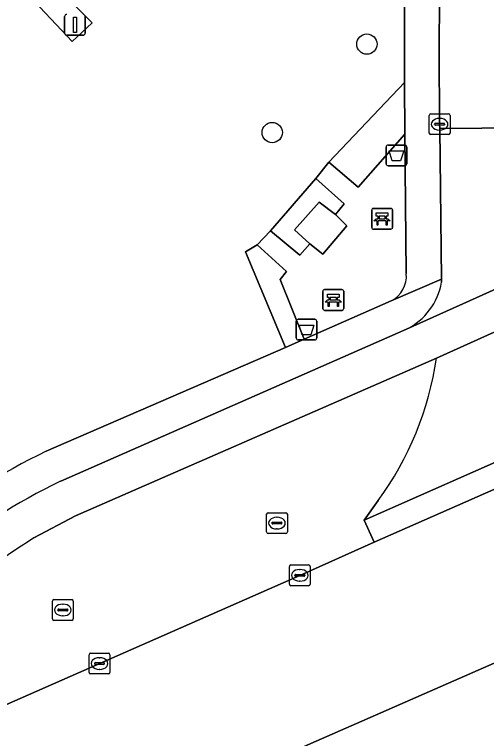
# Model space of a CAD drawing. Extents: x 157320 to 158835, y 386650 to 388491.
# Drawn here: x 157850.05 to 157872.77, y 387777.87 to 387812.7 of the extents above; entities that cross this region are included whole.
import ezdxf

# ---------------------------------------------------------------- set-up
doc = ezdxf.new("R2010")
doc.units = 0
for name, color, linetype in [('IMGEO_Afvalbak', 7, 'Continuous'), ('IMGEO_Bank', 7, 'Continuous'), ('IMGEO_Berm_open', 7, 'Continuous'), ('IMGEO_Boom', 7, 'Continuous'), ('IMGEO_Fietspad_open', 7, 'Continuous'), ('IMGEO_Groenvoorziening', 7, 'Continuous'), ('IMGEO_Haag', 7, 'Continuous'), ('IMGEO_Kolk', 7, 'Continuous'), ('IMGEO_Lichtmast', 7, 'Continuous'), ('IMGEO_Rijbaan_lokaal_gesloten', 7, 'Continuous'), ('IMGEO_Rijbaan_lokaal_open', 7, 'Continuous'), ('IMGEO_Terreindeel_open', 7, 'Continuous'), ('IMGEO_Voetpad_onverhard', 7, 'Continuous'), ('IMGEO_Voetpad_open', 7, 'Continuous')]:
    doc.layers.add(name, color=color, linetype=linetype)

msp = doc.modelspace()

# ---------------------------------------------------------------- linework, layer by layer
at = {"layer": 'IMGEO_Afvalbak'}
for p, q in [((157867.942, 387805.521), (157867.942, 387806.321)), ((157867.942, 387806.321), (157867.942, 387805.521)), ((157868.042, 387806.421), (157868.832, 387806.421)), ((157868.832, 387806.421), (157868.042, 387806.421)), ((157868.932, 387806.321), (157868.932, 387805.521)), ((157868.932, 387805.521), (157868.932, 387806.321)), ((157868.832, 387805.421), (157868.042, 387805.421)), ((157868.042, 387805.421), (157868.832, 387805.421)), ((157863.615, 387797.143), (157863.615, 387797.943)), ((157863.615, 387797.943), (157863.615, 387797.143)), ((157863.715, 387798.043), (157864.505, 387798.043)), ((157864.505, 387798.043), (157863.715, 387798.043)), ((157864.605, 387797.943), (157864.605, 387797.143)), ((157864.605, 387797.143), (157864.605, 387797.943)), ((157864.505, 387797.043), (157863.715, 387797.043)), ((157863.715, 387797.043), (157864.505, 387797.043))]:
    msp.add_line(p, q, dxfattribs=at)
for points in [[(157868.085, 387806.135), (157868.789, 387806.135), (157868.64, 387805.665), (157868.234, 387805.665), (157868.085, 387806.135)], [(157863.758, 387797.757), (157864.462, 387797.757), (157864.313, 387797.287), (157863.907, 387797.287), (157863.758, 387797.757)]]:
    msp.add_lwpolyline(points, dxfattribs=at)
for centre, start, end in [((157868.042, 387806.321), 90, 180), ((157868.042, 387806.321), 90, 180), ((157868.832, 387806.321), 0, 90), ((157868.832, 387806.321), 360, 90), ((157868.042, 387805.521), 180, 270), ((157868.042, 387805.521), 180, 270), ((157868.832, 387805.521), 270, 0), ((157868.832, 387805.521), 270, 0), ((157863.715, 387797.943), 90, 180), ((157863.715, 387797.943), 90, 180), ((157864.505, 387797.943), 0, 90), ((157864.505, 387797.943), 360, 90), ((157863.715, 387797.143), 180, 270), ((157863.715, 387797.143), 180, 270), ((157864.505, 387797.143), 270, 0), ((157864.505, 387797.143), 270, 0)]:
    msp.add_arc(centre, 0.1, start, end, dxfattribs=at)
at = {"layer": 'IMGEO_Bank'}
for p, q in [((157867.324, 387803.374), (157868.165, 387803.374)), ((157868.165, 387803.374), (157867.324, 387803.374)), ((157867.249, 387802.449), (157867.249, 387803.29)), ((157867.249, 387803.29), (157867.249, 387802.449)), ((157868.249, 387803.299), (157868.249, 387802.458)), ((157868.249, 387802.458), (157868.249, 387803.299)), ((157867.946, 387802.772), (157867.553, 387802.772)), ((157867.558, 387802.88), (157867.558, 387802.986)), ((157867.602, 387802.986), (157867.602, 387802.88)), ((157867.89, 387802.992), (157867.608, 387802.992)), ((157867.608, 387802.874), (157867.89, 387802.874)), ((157867.896, 387802.88), (157867.896, 387802.986)), ((157867.94, 387802.986), (157867.94, 387802.88)), ((157868.174, 387802.374), (157867.333, 387802.374)), ((157867.333, 387802.374), (157868.174, 387802.374)), ((157864.899, 387798.541), (157864.899, 387799.382)), ((157864.899, 387799.382), (157864.899, 387798.541)), ((157864.974, 387799.466), (157865.815, 387799.466)), ((157865.815, 387799.466), (157864.974, 387799.466)), ((157865.899, 387799.391), (157865.899, 387798.55)), ((157865.899, 387798.55), (157865.899, 387799.391)), ((157865.596, 387798.864), (157865.203, 387798.864)), ((157865.208, 387798.972), (157865.208, 387799.078)), ((157865.252, 387799.078), (157865.252, 387798.972)), ((157865.54, 387799.084), (157865.258, 387799.084)), ((157865.258, 387798.966), (157865.54, 387798.966)), ((157865.546, 387798.972), (157865.546, 387799.078)), ((157865.59, 387799.078), (157865.59, 387798.972)), ((157865.824, 387798.466), (157864.983, 387798.466)), ((157864.983, 387798.466), (157865.824, 387798.466))]:
    msp.add_line(p, q, dxfattribs=at)
for points in [[(157867.552, 387802.992), (157867.466, 387802.992), (157867.466, 387803.153), (157868.029, 387803.153), (157868.029, 387802.992), (157867.946, 387802.992)], [(157867.496, 387802.772), (157867.354, 387802.772), (157867.466, 387802.874), (157867.552, 387802.874)], [(157867.546, 387802.765), (157867.546, 387802.558), (157867.503, 387802.558), (157867.503, 387802.765)], [(157867.946, 387802.874), (157868.029, 387802.874), (157868.141, 387802.772), (157868.002, 387802.772)], [(157867.996, 387802.765), (157867.996, 387802.558), (157867.952, 387802.558), (157867.952, 387802.765)], [(157865.202, 387799.084), (157865.116, 387799.084), (157865.116, 387799.245), (157865.679, 387799.245), (157865.679, 387799.084), (157865.596, 387799.084)], [(157865.146, 387798.864), (157865.004, 387798.864), (157865.116, 387798.966), (157865.202, 387798.966)], [(157865.196, 387798.857), (157865.196, 387798.65), (157865.153, 387798.65), (157865.153, 387798.857)], [(157865.596, 387798.966), (157865.679, 387798.966), (157865.791, 387798.864), (157865.652, 387798.864)], [(157865.646, 387798.857), (157865.646, 387798.65), (157865.602, 387798.65), (157865.602, 387798.857)]]:
    msp.add_lwpolyline(points, dxfattribs=at)
for centre, radius, start, end in [((157867.327, 387803.296), 0.0779, 92.4484, 184.2845), ((157867.327, 387803.296), 0.0779, 92.4484, 184.2845), ((157868.171, 387803.296), 0.0779, 2.4484, 94.2845), ((157868.171, 387803.296), 0.0779, 2.4484, 94.2845), ((157867.496, 387802.765), 0.00671, 2.8957, 87.1043), ((157867.553, 387802.765), 0.00671, 92.8957, 177.1043), ((157867.551, 387802.985), 0.00671, 2.8957, 87.1043), ((157867.551, 387802.881), 0.00671, 272.8957, 357.1043), ((157867.608, 387802.985), 0.00671, 92.8957, 177.1043), ((157867.608, 387802.881), 0.00671, 182.8957, 267.1043), ((157867.89, 387802.985), 0.00671, 2.8957, 87.1043), ((157867.89, 387802.881), 0.00671, 272.8957, 357.1043), ((157867.947, 387802.985), 0.00671, 92.8957, 177.1043), ((157867.947, 387802.881), 0.00671, 182.8957, 267.1043), ((157867.945, 387802.765), 0.00671, 2.8957, 87.1043), ((157868.002, 387802.765), 0.00671, 92.8957, 177.1043), ((157867.327, 387802.452), 0.0779, 182.4484, 274.2845), ((157867.327, 387802.452), 0.0779, 182.4484, 274.2845), ((157868.171, 387802.452), 0.0779, 272.4484, 4.2845), ((157868.171, 387802.452), 0.0779, 272.4484, 4.2845), ((157864.977, 387799.388), 0.0779, 92.4484, 184.2845), ((157864.977, 387799.388), 0.0779, 92.4484, 184.2845), ((157865.821, 387799.388), 0.0779, 2.4484, 94.2845), ((157865.821, 387799.388), 0.0779, 2.4484, 94.2845), ((157865.146, 387798.857), 0.00671, 2.8957, 87.1043), ((157865.203, 387798.857), 0.00671, 92.8957, 177.1043), ((157865.201, 387799.077), 0.00671, 2.8957, 87.1043), ((157865.201, 387798.973), 0.00671, 272.8957, 357.1043), ((157865.258, 387799.077), 0.00671, 92.8957, 177.1043), ((157865.258, 387798.973), 0.00671, 182.8957, 267.1043), ((157865.54, 387799.077), 0.00671, 2.8957, 87.1043), ((157865.54, 387798.973), 0.00671, 272.8957, 357.1043), ((157865.597, 387799.077), 0.00671, 92.8957, 177.1043), ((157865.597, 387798.973), 0.00671, 182.8957, 267.1043), ((157865.595, 387798.857), 0.00671, 2.8957, 87.1043), ((157865.652, 387798.857), 0.00671, 92.8957, 177.1043), ((157864.977, 387798.544), 0.0779, 182.4484, 274.2845), ((157864.977, 387798.544), 0.0779, 182.4484, 274.2845), ((157865.821, 387798.544), 0.0779, 272.4484, 4.2845), ((157865.821, 387798.544), 0.0779, 272.4484, 4.2845)]:
    msp.add_arc(centre, radius, start, end, dxfattribs=at)
at = {"layer": 'IMGEO_Berm_open'}
for points in [[(157870.365, 387796.174), (157852.991, 387788.585), (157850.992, 387787.521)], [(157863.788, 387785.721), (157867.367, 387787.314), (157866.88, 387788.371), (157867.561, 387789.317)], [(157846.191, 387784.05), (157846.842, 387783.768), (157848.855, 387779.149), (157863.788, 387785.721)]]:
    msp.add_lwpolyline(points, dxfattribs=at)
for centre, radius, start, end in [((157855.147, 387798.395), 15.379, 323.822, 351.6962), ((157877.457, 387745.859), 49.357, 122.4253, 129.3066)]:
    msp.add_arc(centre, radius, start, end, dxfattribs=at)
at = {"layer": 'IMGEO_Boom'}
for centre in [(157867.017, 387811.274), (157862.459, 387807.021)]:
    msp.add_circle(centre, 0.489, dxfattribs=at)
at = {"layer": 'IMGEO_Fietspad_open'}
for points in [[(157870.365, 387796.174), (157877.413, 387799.341), (157878.738, 387799.947), (157879.903, 387800.455), (157879.156, 387802.167), (157868.915, 387797.563), (157852.278, 387790.252)], [(157850.992, 387787.521), (157852.991, 387788.585), (157870.365, 387796.174)]]:
    msp.add_lwpolyline(points, dxfattribs=at)
for centre, radius, start, end in [((157865.016, 387763.846), 29.318, 115.753, 129.5354), ((157877.457, 387745.859), 49.357, 122.4253, 129.3066)]:
    msp.add_arc(centre, radius, start, end, dxfattribs=at)
at = {"layer": 'IMGEO_Groenvoorziening'}
for points in [[(157863.295, 387829.201), (157850.583, 387839.773), (157841.105, 387847.934), (157840.475, 387847.873), (157841.13, 387838.948), (157839.605, 387838.449), (157839.721, 387836.916), (157839.77, 387833.35), (157839.795, 387831.55), (157850.804, 387831.551), (157851.554, 387831.551), (157852.304, 387831.55), (157852.303, 387829.508), (157852.3, 387823.774), (157852.297, 387816.673), (157852.296, 387814.54), (157851.546, 387814.54), (157853.795, 387812.294), (157852.834, 387811.397), (157850.497, 387813.883), (157839.572, 387814.194), (157839.413, 387814.189), (157839.803, 387793.713), (157838.835, 387793.71)], [(157861.734, 387801.614), (157862.37, 387802.294), (157864.552, 387804.817), (157865.183, 387805.602), (157868.831, 387809.431), (157868.821, 387815.259), (157868.94, 387819.398), (157869.32, 387822.097), (157869.944, 387824.75)], [(157851.585, 387791.689), (157863.094, 387796.686), (157861.172, 387801.279), (157861.734, 387801.614)]]:
    msp.add_lwpolyline(points, dxfattribs=at)
for points in [[(157865.183, 387805.602), (157866.597, 387804.386), (157868.835, 387806.941), (157868.831, 387809.431)], [(157862.37, 387802.294), (157863.794, 387801.129), (157864.274, 387801.666), (157863.525, 387802.343), (157864.716, 387803.676), (157865.501, 387803.073), (157865.92, 387803.599), (157864.552, 387804.817)], [(157861.734, 387801.614), (157861.172, 387801.279), (157863.094, 387796.686), (157863.999, 387797.079), (157862.841, 387799.949), (157863.152, 387800.337)]]:
    msp.add_lwpolyline(points, close=True, dxfattribs=at)
msp.add_arc((157864.901, 387763.903), 30.812, 115.606, 128.9396, dxfattribs=at)
at = {"layer": 'IMGEO_Haag'}
for points in [[(157865.183, 387805.602), (157866.597, 387804.386), (157868.835, 387806.941), (157868.831, 387809.431)], [(157862.37, 387802.294), (157863.794, 387801.129), (157864.274, 387801.666), (157863.525, 387802.343), (157864.716, 387803.676), (157865.501, 387803.073), (157865.92, 387803.599), (157864.552, 387804.817)], [(157861.734, 387801.614), (157861.172, 387801.279), (157863.094, 387796.686), (157863.999, 387797.079), (157862.841, 387799.949), (157863.152, 387800.337)]]:
    msp.add_lwpolyline(points, close=True, dxfattribs=at)
at = {"layer": 'IMGEO_Kolk'}
for p, q in [((157870.092, 387807.921), (157870.944, 387807.921)), ((157870.017, 387806.995), (157870.017, 387807.847)), ((157870.505, 387807.701), (157870.53, 387807.701)), ((157871.018, 387807.847), (157871.018, 387806.995)), ((157870.276, 387807.415), (157870.276, 387807.427)), ((157870.714, 387807.378), (157870.316, 387807.378)), ((157870.319, 387807.464), (157870.717, 387807.464)), ((157870.76, 387807.427), (157870.76, 387807.415)), ((157870.944, 387806.921), (157870.092, 387806.921)), ((157870.528, 387807.141), (157870.503, 387807.141)), ((157862.262, 387788.735), (157863.114, 387788.735)), ((157862.187, 387787.809), (157862.187, 387788.661)), ((157862.675, 387788.515), (157862.7, 387788.515)), ((157863.188, 387788.661), (157863.188, 387787.809)), ((157862.446, 387788.229), (157862.446, 387788.241)), ((157862.884, 387788.192), (157862.486, 387788.192)), ((157862.489, 387788.278), (157862.887, 387788.278)), ((157862.93, 387788.241), (157862.93, 387788.229)), ((157863.114, 387787.735), (157862.262, 387787.735)), ((157862.698, 387787.955), (157862.673, 387787.955)), ((157863.286, 387785.296), (157863.286, 387786.148)), ((157863.361, 387786.222), (157864.213, 387786.222)), ((157863.774, 387786.002), (157863.799, 387786.002)), ((157864.287, 387786.148), (157864.287, 387785.296)), ((157863.545, 387785.716), (157863.545, 387785.728)), ((157863.983, 387785.679), (157863.585, 387785.679)), ((157863.588, 387785.765), (157863.986, 387785.765)), ((157864.029, 387785.728), (157864.029, 387785.716)), ((157863.797, 387785.442), (157863.772, 387785.442)), ((157864.213, 387785.222), (157863.361, 387785.222)), ((157851.957, 387784.555), (157852.809, 387784.555)), ((157851.882, 387783.629), (157851.882, 387784.481)), ((157852.37, 387784.335), (157852.395, 387784.335)), ((157852.883, 387784.481), (157852.883, 387783.629)), ((157852.141, 387784.049), (157852.141, 387784.061)), ((157852.579, 387784.012), (157852.181, 387784.012)), ((157852.184, 387784.098), (157852.582, 387784.098)), ((157852.625, 387784.061), (157852.625, 387784.049)), ((157852.809, 387783.555), (157851.957, 387783.555)), ((157852.393, 387783.775), (157852.368, 387783.775)), ((157853.646, 387781.053), (157853.646, 387781.905)), ((157853.721, 387781.979), (157854.573, 387781.979)), ((157854.134, 387781.759), (157854.159, 387781.759)), ((157854.647, 387781.905), (157854.647, 387781.053)), ((157853.905, 387781.473), (157853.905, 387781.485)), ((157854.343, 387781.436), (157853.945, 387781.436)), ((157853.948, 387781.522), (157854.346, 387781.522)), ((157854.389, 387781.485), (157854.389, 387781.473)), ((157854.157, 387781.199), (157854.132, 387781.199)), ((157854.573, 387780.979), (157853.721, 387780.979))]:
    msp.add_line(p, q, dxfattribs=at)
for points in [[(157870.092, 387807.921), (157870.944, 387807.921)], [(157870.017, 387806.995), (157870.017, 387807.847)], [(157871.018, 387807.847), (157871.018, 387806.995)], [(157870.944, 387806.921), (157870.092, 387806.921)], [(157862.262, 387788.735), (157863.114, 387788.735)], [(157862.187, 387787.809), (157862.187, 387788.661)], [(157863.188, 387788.661), (157863.188, 387787.809)], [(157863.114, 387787.735), (157862.262, 387787.735)], [(157863.286, 387785.296), (157863.286, 387786.148)], [(157863.361, 387786.222), (157864.213, 387786.222)], [(157864.287, 387786.148), (157864.287, 387785.296)], [(157864.213, 387785.222), (157863.361, 387785.222)], [(157851.957, 387784.555), (157852.809, 387784.555)], [(157851.882, 387783.629), (157851.882, 387784.481)], [(157852.883, 387784.481), (157852.883, 387783.629)], [(157852.809, 387783.555), (157851.957, 387783.555)], [(157853.646, 387781.053), (157853.646, 387781.905)], [(157853.721, 387781.979), (157854.573, 387781.979)], [(157854.647, 387781.905), (157854.647, 387781.053)], [(157854.573, 387780.979), (157853.721, 387780.979)]]:
    msp.add_lwpolyline(points, dxfattribs=at)
for centre, radius, start, end in [((157870.094, 387807.845), 0.0765, 91.552, 178.448), ((157870.094, 387807.845), 0.0765, 91.552, 178.448), ((157870.942, 387807.845), 0.0765, 1.552, 88.448), ((157870.942, 387807.845), 0.0765, 1.552, 88.448), ((157870.316, 387807.424), 0.0403, 85.8775, 175.7526), ((157870.313, 387807.414), 0.0366, 178.938, 274.7102), ((157870.717, 387807.421), 0.043, 264.8664, 352.4533), ((157870.721, 387807.426), 0.0386, 1.7309, 96.639), ((157870.094, 387806.997), 0.0765, 181.552, 268.448), ((157870.094, 387806.997), 0.0765, 181.552, 268.448), ((157870.942, 387806.997), 0.0765, 271.552, 358.448), ((157870.942, 387806.997), 0.0765, 271.552, 358.448), ((157862.264, 387788.659), 0.0765, 91.552, 178.448), ((157862.264, 387788.659), 0.0765, 91.552, 178.448), ((157863.112, 387788.659), 0.0765, 1.552, 88.448), ((157863.112, 387788.659), 0.0765, 1.552, 88.448), ((157862.486, 387788.238), 0.0403, 85.8775, 175.7526), ((157862.483, 387788.228), 0.0366, 178.938, 274.7102), ((157862.887, 387788.235), 0.043, 264.8664, 352.4533), ((157862.891, 387788.24), 0.0386, 1.7309, 96.639), ((157862.264, 387787.811), 0.0765, 181.552, 268.448), ((157862.264, 387787.811), 0.0765, 181.552, 268.448), ((157863.112, 387787.811), 0.0765, 271.552, 358.448), ((157863.112, 387787.811), 0.0765, 271.552, 358.448), ((157863.363, 387786.146), 0.0765, 91.552, 178.448), ((157863.363, 387786.146), 0.0765, 91.552, 178.448), ((157864.211, 387786.146), 0.0765, 1.552, 88.448), ((157864.211, 387786.146), 0.0765, 1.552, 88.448), ((157863.585, 387785.725), 0.0403, 85.8775, 175.7526), ((157863.582, 387785.715), 0.0366, 178.938, 274.7102), ((157863.986, 387785.722), 0.043, 264.8664, 352.4533), ((157863.99, 387785.727), 0.0386, 1.7309, 96.639), ((157863.363, 387785.298), 0.0765, 181.552, 268.448), ((157863.363, 387785.298), 0.0765, 181.552, 268.448), ((157864.211, 387785.298), 0.0765, 271.552, 358.448), ((157864.211, 387785.298), 0.0765, 271.552, 358.448), ((157851.959, 387784.479), 0.0765, 91.552, 178.448), ((157851.959, 387784.479), 0.0765, 91.552, 178.448), ((157852.807, 387784.479), 0.0765, 1.552, 88.448), ((157852.807, 387784.479), 0.0765, 1.552, 88.448), ((157852.181, 387784.058), 0.0403, 85.8775, 175.7526), ((157852.178, 387784.048), 0.0366, 178.938, 274.7102), ((157852.582, 387784.055), 0.043, 264.8664, 352.4533), ((157852.586, 387784.06), 0.0386, 1.7309, 96.639), ((157851.959, 387783.631), 0.0765, 181.552, 268.448), ((157851.959, 387783.631), 0.0765, 181.552, 268.448), ((157852.807, 387783.631), 0.0765, 271.552, 358.448), ((157852.807, 387783.631), 0.0765, 271.552, 358.448), ((157853.723, 387781.903), 0.0765, 91.552, 178.448), ((157853.723, 387781.903), 0.0765, 91.552, 178.448), ((157854.571, 387781.903), 0.0765, 1.552, 88.448), ((157854.571, 387781.903), 0.0765, 1.552, 88.448), ((157853.945, 387781.482), 0.0403, 85.8775, 175.7526), ((157853.942, 387781.472), 0.0366, 178.938, 274.7102), ((157854.346, 387781.479), 0.043, 264.8664, 352.4533), ((157854.35, 387781.484), 0.0386, 1.7309, 96.639), ((157853.723, 387781.055), 0.0765, 181.552, 268.448), ((157853.723, 387781.055), 0.0765, 181.552, 268.448), ((157854.571, 387781.055), 0.0765, 271.552, 358.448), ((157854.571, 387781.055), 0.0765, 271.552, 358.448)]:
    msp.add_arc(centre, radius, start, end, dxfattribs=at)
for centre, major_axis, ratio, start_param, end_param in [((157870.504, 387807.421), (-0.387, 0.002), 0.722429, 4.712389, 7.853982), ((157870.529, 387807.421), (-0.39, 0.002), 0.717154, 1.570796, 4.712389), ((157862.674, 387788.235), (-0.387, 0.002), 0.722429, 4.712389, 7.853982), ((157862.699, 387788.235), (-0.39, 0.002), 0.717154, 1.570796, 4.712389), ((157863.773, 387785.722), (-0.387, 0.002), 0.722429, 4.712389, 7.853982), ((157863.798, 387785.722), (-0.39, 0.002), 0.717154, 1.570796, 4.712389), ((157852.369, 387784.055), (-0.387, 0.002), 0.722429, 4.712389, 7.853982), ((157852.394, 387784.055), (-0.39, 0.002), 0.717154, 1.570796, 4.712389), ((157854.133, 387781.479), (-0.387, 0.002), 0.722429, 4.712389, 7.853982), ((157854.158, 387781.479), (-0.39, 0.002), 0.717154, 1.570796, 4.712389)]:
    msp.add_ellipse(centre, major_axis=major_axis, ratio=ratio, start_param=start_param, end_param=end_param, dxfattribs=at)
at = {"layer": 'IMGEO_Lichtmast'}
for p, q in [((157852.47, 387811.8), (157852.47, 387812.6)), ((157852.47, 387812.6), (157852.47, 387811.8)), ((157853.46, 387812.6), (157853.46, 387811.8)), ((157853.46, 387811.8), (157853.46, 387812.6)), ((157853.36, 387811.7), (157852.57, 387811.7)), ((157852.57, 387811.7), (157853.36, 387811.7))]:
    msp.add_line(p, q, dxfattribs=at)
msp.add_lwpolyline([(157852.89, 387812.575), (157853.04, 387812.575), (157853.04, 387811.825), (157852.89, 387811.825), (157852.89, 387812.575)], dxfattribs=at)
for centre, start, end in [((157852.57, 387812.6), 90, 180), ((157852.57, 387812.6), 90, 180), ((157853.36, 387812.6), 0, 90), ((157853.36, 387812.6), 360, 90), ((157852.57, 387811.8), 180, 270), ((157852.57, 387811.8), 180, 270), ((157853.36, 387811.8), 270, 0), ((157853.36, 387811.8), 270, 0)]:
    msp.add_arc(centre, 0.1, start, end, dxfattribs=at)
at = {"layer": 'IMGEO_Rijbaan_lokaal_gesloten'}
msp.add_lwpolyline([(157876.924, 387782.666), (157877.943, 387783.277), (157877.821, 387783.552), (157863.66, 387777.349)], dxfattribs=at)
at = {"layer": 'IMGEO_Rijbaan_lokaal_open'}
for points in [[(157870.505, 387813.562), (157870.492, 387810.952), (157870.519, 387807.421), (157870.528, 387807.222), (157876.577, 387807.265), (157876.565, 387807.439), (157876.527, 387810.213), (157876.526, 387810.314), (157876.477, 387812.334), (157876.39, 387817.19)], [(157926.454, 387810.082), (157924.132, 387811.179), (157923.463, 387811.495), (157923.037, 387811.549), (157917.181, 387808.983), (157910.914, 387806.295), (157907.925, 387805), (157900.796, 387801.925), (157886.287, 387795.649), (157886.113, 387795.556), (157867.367, 387787.314), (157863.788, 387785.721), (157848.855, 387779.149), (157843.258, 387776.704), (157831.537, 387771.565), (157825.018, 387768.678)], [(157876.613, 387804.211), (157876.577, 387807.265), (157870.528, 387807.222), (157870.604, 387799.96), (157870.605, 387799.819)], [(157822.606, 387759.344), (157823.485, 387759.737), (157826.947, 387761.265), (157830.821, 387762.995), (157834.309, 387764.533), (157834.528, 387764.625), (157840.947, 387767.435), (157840.962, 387767.442), (157845.799, 387769.569), (157845.904, 387769.619), (157846.023, 387769.675), (157862.5, 387776.887), (157863.66, 387777.349), (157877.821, 387783.552), (157898.534, 387792.559), (157928.836, 387805.602)], [(157868.915, 387797.563), (157879.156, 387802.167)], [(157877.832, 387797.922), (157877.613, 387798.525), (157877.413, 387799.341), (157870.365, 387796.174)], [(157867.561, 387789.317), (157866.88, 387788.371), (157882.572, 387795.306)]]:
    msp.add_lwpolyline(points, dxfattribs=at)
msp.add_lwpolyline([(157885.656, 387796.64), (157882.572, 387795.306), (157866.88, 387788.371), (157867.367, 387787.314), (157886.113, 387795.556)], close=True, dxfattribs=at)
for centre, radius, start, end in [((157867.574, 387800.329), 3.074, 295.8681, 350.4571), ((157855.147, 387798.395), 15.379, 323.822, 351.6962)]:
    msp.add_arc(centre, radius, start, end, dxfattribs=at)
at = {"layer": 'IMGEO_Terreindeel_open'}
msp.add_lwpolyline([(157864.274, 387801.666), (157864.889, 387801.17), (157866.049, 387802.533), (157865.501, 387803.073), (157864.716, 387803.676), (157863.525, 387802.343)], close=True, dxfattribs=at)
at = {"layer": 'IMGEO_Voetpad_onverhard'}
msp.add_lwpolyline([(157851.546, 387814.54), (157850.796, 387814.541), (157850.792, 387813.875), (157850.497, 387813.883), (157852.834, 387811.397), (157853.795, 387812.294)], close=True, dxfattribs=at)
at = {"layer": 'IMGEO_Voetpad_open'}
for points in [[(157879.888, 387863.55), (157879.508, 387864.167), (157879.298, 387864.473), (157878.317, 387859.842), (157878.255, 387859.817), (157873.98, 387841.695), (157871.143, 387831.923), (157871.846, 387830.875), (157870.478, 387826.811), (157869.944, 387824.75), (157869.32, 387822.097), (157868.94, 387819.398), (157868.821, 387815.259), (157868.831, 387809.431), (157868.835, 387806.941), (157868.914, 387800.234)], [(157868.191, 387798.921), (157870.604, 387799.96), (157870.528, 387807.222), (157870.519, 387807.421), (157870.492, 387810.952), (157870.505, 387813.562)], [(157868.914, 387800.234), (157868.835, 387806.941), (157866.597, 387804.386), (157865.183, 387805.602), (157864.552, 387804.817), (157865.92, 387803.599), (157865.501, 387803.073), (157866.049, 387802.533), (157864.889, 387801.17), (157864.274, 387801.666), (157863.794, 387801.129), (157862.37, 387802.294), (157861.734, 387801.614), (157863.152, 387800.337), (157862.841, 387799.949), (157863.999, 387797.079), (157868.191, 387798.921)], [(157870.605, 387799.819), (157870.604, 387799.96), (157868.191, 387798.921), (157863.999, 387797.079), (157863.094, 387796.686), (157851.585, 387791.689)], [(157852.278, 387790.252), (157868.915, 387797.563)]]:
    msp.add_lwpolyline(points, dxfattribs=at)
for centre, radius, start, end in [((157867.559, 387800.124), 1.359, 297.6913, 4.6302), ((157867.559, 387800.124), 1.359, 297.6913, 4.6302), ((157867.574, 387800.329), 3.074, 295.8681, 350.4571), ((157864.901, 387763.903), 30.812, 115.606, 128.9396), ((157865.016, 387763.846), 29.318, 115.753, 129.5354)]:
    msp.add_arc(centre, radius, start, end, dxfattribs=at)

doc.saveas('drawing.dxf')
